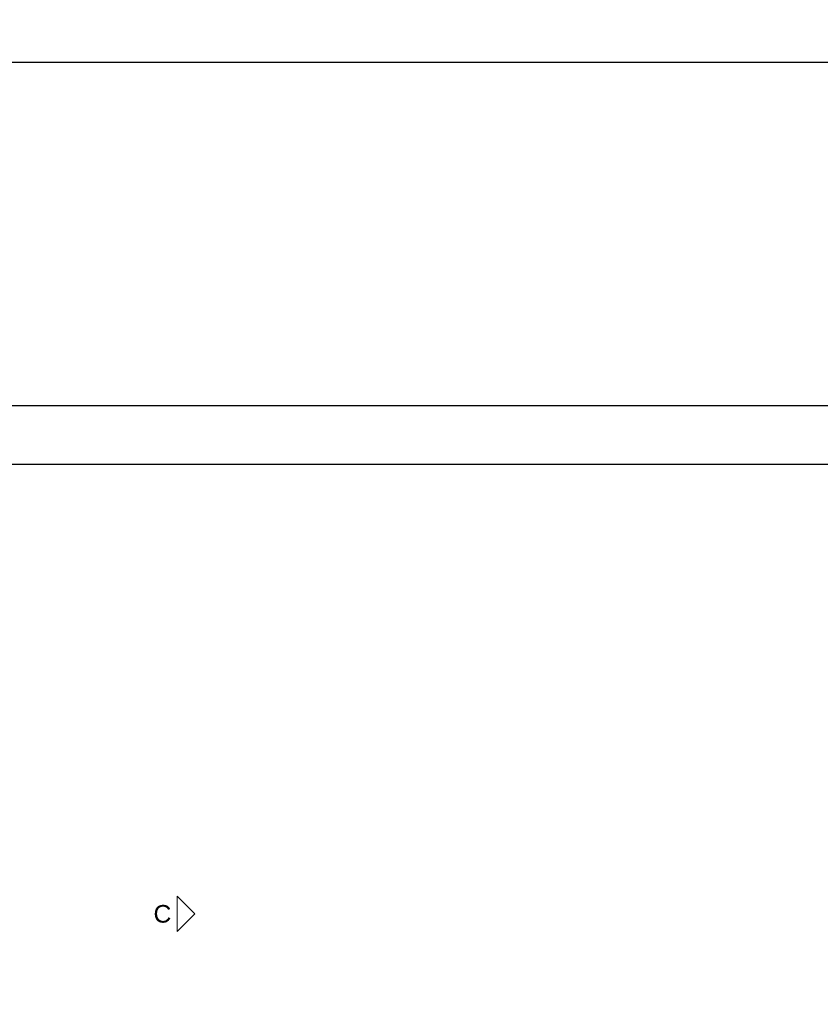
# Model space of a CAD drawing. Header units: millimetres. Extents: x 126553 to 403692, y -95821 to 38049.
# Tile 672 of 758: x 335046 to 335727, y 22459 to 23296. Entities that reach past the tile are written whole.
import ezdxf

# ---------------------------------------------------------------- set-up
doc = ezdxf.new("R2010")
doc.units = ezdxf.units.MM
for name, color, linetype, lineweight in [('ramki', 250, 'Continuous', 13), ('WAW_OPIS', 7, 'Continuous', 9), ('WYMIAR', 7, 'Continuous', 18)]:
    doc.layers.add(name, color=color, linetype=linetype, lineweight=lineweight)
doc.styles.add('Arial', font='arial.ttf')
doc.dimstyles.new('cm_cm 1_100', dxfattribs={"dimtxt": 30, "dimasz": 0.5, "dimexe": 5, "dimexo": 3, "dimgap": 1, "dimtad": 1, "dimdec": 1, "dimrnd": 1, "dimdsep": 46, "dimtxsty": 'Arial', "dimblk": 'B', "dimcen": 0, "dimdle": 5, "dimse1": 1, "dimse2": 1, "dimclrd": 256, "dimclre": 256, "dimclrt": 6, "dimadec": 4, "dimazin": 0, "dimtfac": 1, "dimtdec": 1, "dimtmove": 0, "dimatfit": 3, "dimldrblk": 'NONE', "dimfxl": 1, "dimarcsym": 0})

# ---------------------------------------------------------------- blocks, each defined once
blk = doc.blocks.new('B')
at = {"color": 2}
blk.add_line((-3.5, -3.5), (3.5, 3.5), dxfattribs=at)
at = {"color": 6}
blk.add_line((-2.5, 0), (2.5, 0), dxfattribs=at)
blk.add_line((0, -7), (0, 7))
blk = doc.blocks.new('*D2794')
at = {"layer": 'Defpoints', "color": 0, "lineweight": 60, "transparency": 16777216}
for p in [(341567.45, 23260.4), (331775.25, 22968.24), (341567.45, 22906.54)]:
    blk.add_point(p, dxfattribs=at)
at = {"layer": 'ramki', "lineweight": -2, "transparency": 16777216}
blk.add_line((331775.75, 23260.4), (341566.95, 23260.4), dxfattribs=at)
at = {"layer": 'ramki', "lineweight": -2, "transparency": 16777216, "xscale": 0.5, "yscale": 0.5, "zscale": 0.5, "rotation": 180}
blk.add_blockref('B', (331775.25, 23260.4), dxfattribs=at)
at = {"layer": 'ramki', "lineweight": -2, "transparency": 16777216, "xscale": 0.5, "yscale": 0.5, "zscale": 0.5}
blk.add_blockref('B', (341567.45, 23260.4), dxfattribs=at)
at = {"layer": 'ramki', "color": 6, "lineweight": 60, "transparency": 16777216, "insert": (336671.35, 23276.72), "char_height": 30, "attachment_point": 5, "style": 'Arial'}
blk.add_mtext('9792', dxfattribs=at)
blk = doc.blocks.new('_None')

msp = doc.modelspace()

# ---------------------------------------------------------------- linework, layer by layer
at = {"layer": 'ramki', "color": 0, "ltscale": 0.6}
for p, q in [((331775.2496, 22968.2397), (336566.53414, 22968.2397)), ((331775.2496, 22968.2397), (336516.53414, 22968.2397)), ((331775.2496, 22968.2397), (336566.53414, 22968.2397)), ((331975.2496, 22968.2397), (335821.06637, 22968.2397)), ((331975.2496, 22968.2397), (335821.06637, 22968.2397)), ((331975.2496, 22968.2397), (336001.40275, 22968.2397)), ((331975.2496, 22968.2397), (336516.53414, 22968.2397)), ((331975.2496, 22968.2397), (336566.53414, 22968.2397)), ((335233.88418, 22968.2397), (341245.11195, 22968.2397)), ((335233.88418, 22968.2397), (341064.77558, 22968.2397)), ((335233.88418, 22968.2397), (341245.11195, 22968.2397)), ((335233.88418, 22968.2397), (341567.45162, 22968.2397)), ((335233.88418, 22968.2397), (341567.45162, 22968.2397)), ((331975.2496, 22918.2397), (336516.53414, 22918.2397)), ((335233.88418, 22918.2397), (341517.45162, 22918.2397))]:
    msp.add_line(p, q, dxfattribs=at)
at = {"layer": 'WAW_OPIS'}
msp.add_lwpolyline([(335195.06749, 22535.50795), (335180.06749, 22550.50795), (335180.06749, 22520.50795), (335195.06749, 22535.50795)], dxfattribs=at)
at = {"layer": 'WYMIAR', "color": 7, "lineweight": -3}
for points in [[(331775.2496, 22968.2397), (341567.45162, 22968.2397), (341567.45162, 18768.82749), (331775.2496, 18768.82749)], [(331975.2496, 22918.2397), (341517.45162, 22918.2397), (341517.45162, 18818.2397), (331975.2496, 18818.2397)]]:
    msp.add_lwpolyline(points, close=True, dxfattribs=at)

# ---------------------------------------------------------------- texts
at = {"layer": 'WAW_OPIS', "color": 7, "lineweight": 9, "insert": (335175.06749, 22535.50795), "char_height": 15, "width": 45, "attachment_point": 6, "style": 'Arial'}
msp.add_mtext('C', dxfattribs=at)

# ---------------------------------------------------------------- dimensions: what is measured, and where the dimension line sits
at = {"layer": 'ramki', "color": 3, "lineweight": 60}
dim = msp.add_linear_dim(base=(341567.45162, 23260.40361), p1=(331775.2496, 22968.2397), p2=(341567.45162, 22906.5422), dimstyle='cm_cm 1_100', dxfattribs=at)
dim.commit()
dim.dimension.update_dxf_attribs({"geometry": '*D2794', "text_midpoint": (336671.35061, 23276.7208)})

doc.saveas('drawing.dxf')
